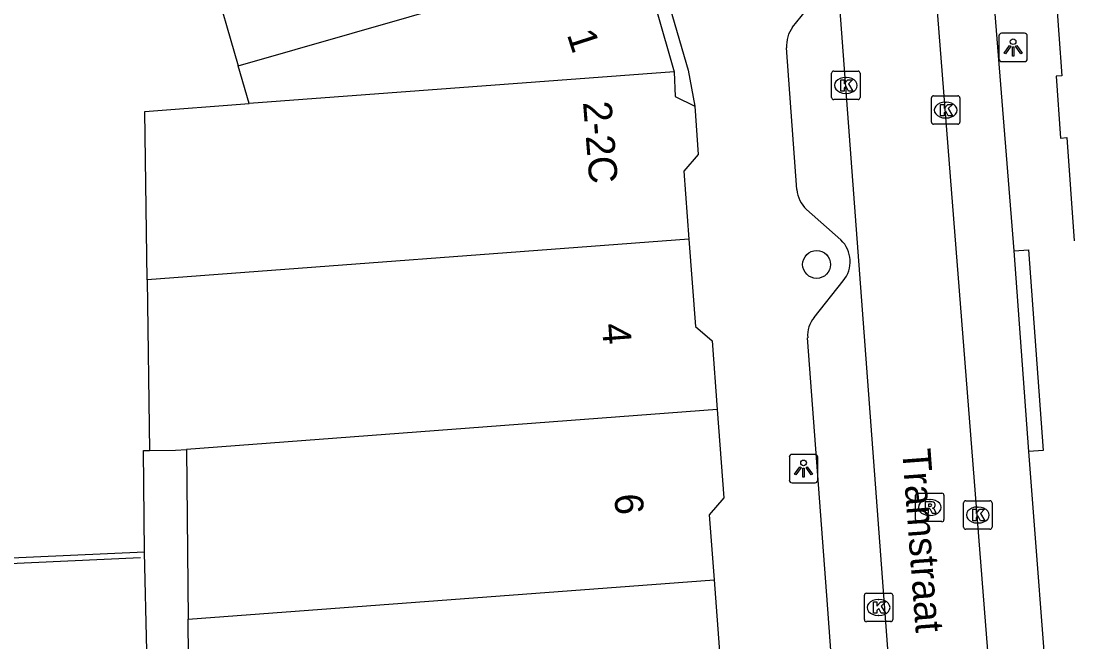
# Model space of a CAD drawing. Extents: x 161087 to 161922, y 382574 to 383873.
# Drawn here: x 161649.31 to 161686.28, y 383552.52 to 383574.33 of the extents above; entities that cross this region are included whole.
import ezdxf

# ---------------------------------------------------------------- set-up
doc = ezdxf.new("R2010")
doc.units = 0
for name, color, linetype in [('IMGEO_Boom', 7, 'Continuous'), ('IMGEO_Groenvoorziening', 7, 'Continuous'), ('IMGEO_Kolk', 7, 'Continuous'), ('IMGEO_Lichtpunt', 7, 'Continuous'), ('IMGEO_Muur', 7, 'Continuous'), ('IMGEO_Openbare_ruimte_label', 7, 'Continuous'), ('IMGEO_Pand', 7, 'Continuous'), ('IMGEO_Pand_nummerreeks', 7, 'Continuous'), ('IMGEO_Pand_overbouw', 7, 'Continuous'), ('IMGEO_Rijbaan_lokaal_open', 7, 'Continuous'), ('IMGEO_Rioolput', 7, 'Continuous'), ('IMGEO_Voetpad_open', 7, 'Continuous')]:
    doc.layers.add(name, color=color, linetype=linetype)

msp = doc.modelspace()

# ---------------------------------------------------------------- linework, layer by layer
at = {"layer": 'IMGEO_Boom'}
msp.add_circle((161677.272, 383565.78), 0.489, dxfattribs=at)
at = {"layer": 'IMGEO_Groenvoorziening'}
msp.add_lwpolyline([(161653.653, 383555.68), (161631.269, 383554.667)], dxfattribs=at)
at = {"layer": 'IMGEO_Kolk'}
for p, q in [((161677.802, 383571.644), (161677.802, 383572.496)), ((161677.877, 383572.57), (161678.729, 383572.57)), ((161678.29, 383572.35), (161678.315, 383572.35)), ((161678.803, 383572.496), (161678.803, 383571.644)), ((161678.313, 383571.79), (161678.288, 383571.79)), ((161681.31, 383570.778), (161681.31, 383571.63)), ((161681.385, 383571.704), (161682.237, 383571.704)), ((161682.311, 383571.63), (161682.311, 383570.778)), ((161678.729, 383571.57), (161677.877, 383571.57)), ((161681.798, 383571.484), (161681.823, 383571.484)), ((161681.821, 383570.924), (161681.796, 383570.924)), ((161682.237, 383570.704), (161681.385, 383570.704)), ((161682.44, 383556.555), (161682.44, 383557.407)), ((161682.515, 383557.481), (161683.367, 383557.481)), ((161682.928, 383557.261), (161682.953, 383557.261)), ((161683.441, 383557.407), (161683.441, 383556.555)), ((161683.367, 383556.481), (161682.515, 383556.481)), ((161682.951, 383556.701), (161682.926, 383556.701)), ((161679.026, 383554.236), (161679.878, 383554.236)), ((161678.951, 383553.31), (161678.951, 383554.162)), ((161679.439, 383554.016), (161679.464, 383554.016)), ((161679.952, 383554.162), (161679.952, 383553.31)), ((161679.462, 383553.456), (161679.437, 383553.456)), ((161679.878, 383553.236), (161679.026, 383553.236))]:
    msp.add_line(p, q, dxfattribs=at)
for points in [[(161677.802, 383571.644), (161677.802, 383572.496)], [(161677.877, 383572.57), (161678.729, 383572.57)], [(161678.803, 383572.496), (161678.803, 383571.644)], [(161678.123, 383572.27), (161678.246, 383572.27), (161678.246, 383572.119), (161678.376, 383572.27), (161678.54, 383572.27), (161678.394, 383572.119), (161678.547, 383571.87), (161678.395, 383571.87), (161678.31, 383572.034), (161678.246, 383571.967), (161678.246, 383571.87), (161678.123, 383571.87), (161678.123, 383572.27)], [(161681.31, 383570.778), (161681.31, 383571.63)], [(161681.385, 383571.704), (161682.237, 383571.704)], [(161682.311, 383571.63), (161682.311, 383570.778)], [(161678.729, 383571.57), (161677.877, 383571.57)], [(161681.631, 383571.404), (161681.754, 383571.404), (161681.754, 383571.253), (161681.884, 383571.404), (161682.048, 383571.404), (161681.902, 383571.253), (161682.055, 383571.004), (161681.903, 383571.004), (161681.818, 383571.168), (161681.754, 383571.101), (161681.754, 383571.004), (161681.631, 383571.004), (161681.631, 383571.404)], [(161682.237, 383570.704), (161681.385, 383570.704)], [(161682.44, 383556.555), (161682.44, 383557.407)], [(161682.515, 383557.481), (161683.367, 383557.481)], [(161682.761, 383557.181), (161682.884, 383557.181), (161682.884, 383557.03), (161683.014, 383557.181), (161683.178, 383557.181), (161683.032, 383557.03), (161683.185, 383556.781), (161683.033, 383556.781), (161682.948, 383556.945), (161682.884, 383556.878), (161682.884, 383556.781), (161682.761, 383556.781), (161682.761, 383557.181)], [(161683.441, 383557.407), (161683.441, 383556.555)], [(161683.367, 383556.481), (161682.515, 383556.481)], [(161679.026, 383554.236), (161679.878, 383554.236)], [(161678.951, 383553.31), (161678.951, 383554.162)], [(161679.272, 383553.936), (161679.395, 383553.936), (161679.395, 383553.785), (161679.525, 383553.936), (161679.689, 383553.936), (161679.543, 383553.785), (161679.696, 383553.536), (161679.544, 383553.536), (161679.459, 383553.7), (161679.395, 383553.633), (161679.395, 383553.536), (161679.272, 383553.536), (161679.272, 383553.936)], [(161679.952, 383554.162), (161679.952, 383553.31)], [(161679.878, 383553.236), (161679.026, 383553.236)]]:
    msp.add_lwpolyline(points, dxfattribs=at)
for centre, start, end in [((161677.879, 383572.494), 91.552, 178.448), ((161677.879, 383572.494), 91.552, 178.448), ((161678.727, 383572.494), 1.552, 88.448), ((161678.727, 383572.494), 1.552, 88.448), ((161677.879, 383571.646), 181.552, 268.448), ((161677.879, 383571.646), 181.552, 268.448), ((161678.727, 383571.646), 271.552, 358.448), ((161678.727, 383571.646), 271.552, 358.448), ((161681.387, 383571.628), 91.552, 178.448), ((161681.387, 383571.628), 91.552, 178.448), ((161682.235, 383571.628), 1.552, 88.448), ((161682.235, 383571.628), 1.552, 88.448), ((161681.387, 383570.78), 181.552, 268.448), ((161681.387, 383570.78), 181.552, 268.448), ((161682.235, 383570.78), 271.552, 358.448), ((161682.235, 383570.78), 271.552, 358.448), ((161682.517, 383557.405), 91.552, 178.448), ((161682.517, 383557.405), 91.552, 178.448), ((161683.365, 383557.405), 1.552, 88.448), ((161683.365, 383557.405), 1.552, 88.448), ((161682.517, 383556.557), 181.552, 268.448), ((161682.517, 383556.557), 181.552, 268.448), ((161683.365, 383556.557), 271.552, 358.448), ((161683.365, 383556.557), 271.552, 358.448), ((161679.028, 383554.16), 91.552, 178.448), ((161679.028, 383554.16), 91.552, 178.448), ((161679.876, 383554.16), 1.552, 88.448), ((161679.876, 383554.16), 1.552, 88.448), ((161679.028, 383553.312), 181.552, 268.448), ((161679.028, 383553.312), 181.552, 268.448), ((161679.876, 383553.312), 271.552, 358.448), ((161679.876, 383553.312), 271.552, 358.448)]:
    msp.add_arc(centre, 0.0765, start, end, dxfattribs=at)
for centre, major_axis, ratio, start_param, end_param in [((161678.289, 383572.07), (-0.387, 0.002), 0.722429, 4.712389, 7.853982), ((161678.314, 383572.07), (-0.39, 0.002), 0.717154, 1.570796, 4.712389), ((161681.797, 383571.204), (-0.387, 0.002), 0.722429, 4.712389, 7.853982), ((161681.822, 383571.204), (-0.39, 0.002), 0.717154, 1.570796, 4.712389), ((161682.927, 383556.981), (-0.387, 0.002), 0.722429, 4.712389, 7.853982), ((161682.952, 383556.981), (-0.39, 0.002), 0.717154, 1.570796, 4.712389), ((161679.438, 383553.736), (-0.387, 0.002), 0.722429, 4.712389, 7.853982), ((161679.463, 383553.736), (-0.39, 0.002), 0.717154, 1.570796, 4.712389)]:
    msp.add_ellipse(centre, major_axis=major_axis, ratio=ratio, start_param=start_param, end_param=end_param, dxfattribs=at)
at = {"layer": 'IMGEO_Lichtpunt'}
for p, q in [((161683.682, 383573.806), (161683.682, 383572.999)), ((161683.682, 383573.806), (161683.682, 383572.999)), ((161684.584, 383573.901), (161683.776, 383573.901)), ((161684.584, 383573.901), (161683.776, 383573.901)), ((161684.678, 383572.999), (161684.678, 383573.806)), ((161684.678, 383572.999), (161684.678, 383573.806)), ((161683.776, 383572.905), (161684.584, 383572.905)), ((161683.776, 383572.905), (161684.584, 383572.905)), ((161676.315, 383559.014), (161676.315, 383558.207)), ((161676.315, 383559.014), (161676.315, 383558.207)), ((161677.217, 383559.109), (161676.409, 383559.109)), ((161677.217, 383559.109), (161676.409, 383559.109)), ((161677.311, 383558.207), (161677.311, 383559.014)), ((161677.311, 383558.207), (161677.311, 383559.014)), ((161676.409, 383558.113), (161677.217, 383558.113)), ((161676.409, 383558.113), (161677.217, 383558.113))]:
    msp.add_line(p, q, dxfattribs=at)
for points in [[(161684.056, 383573.47), (161684.095, 383573.442), (161683.907, 383573.18), (161683.869, 383573.207), (161684.056, 383573.47)], [(161684.158, 383573.422), (161684.205, 383573.422), (161684.205, 383573.1), (161684.158, 383573.1), (161684.158, 383573.422)], [(161684.268, 383573.442), (161684.306, 383573.469), (161684.493, 383573.207), (161684.454, 383573.179), (161684.268, 383573.442)], [(161676.689, 383558.678), (161676.728, 383558.65), (161676.54, 383558.388), (161676.502, 383558.415), (161676.689, 383558.678)], [(161676.901, 383558.65), (161676.939, 383558.677), (161677.126, 383558.415), (161677.087, 383558.387), (161676.901, 383558.65)], [(161676.791, 383558.63), (161676.838, 383558.63), (161676.838, 383558.308), (161676.791, 383558.308), (161676.791, 383558.63)]]:
    msp.add_lwpolyline(points, dxfattribs=at)
for centre in [(161684.181, 383573.604), (161676.814, 383558.812)]:
    msp.add_circle(centre, 0.0994, dxfattribs=at)
for centre, start, end in [((161683.776, 383573.806), 90, 180), ((161683.776, 383573.806), 90, 180), ((161684.584, 383573.806), 0, 90), ((161684.584, 383573.806), 0, 90), ((161683.776, 383572.999), 180, 270), ((161683.776, 383572.999), 180, 270), ((161684.584, 383572.999), 270, 0), ((161684.584, 383572.999), 270, 360), ((161676.409, 383559.014), 90, 180), ((161676.409, 383559.014), 90, 180), ((161677.217, 383559.014), 0, 90), ((161677.217, 383559.014), 0, 90), ((161676.409, 383558.207), 180, 270), ((161676.409, 383558.207), 180, 270), ((161677.217, 383558.207), 270, 0), ((161677.217, 383558.207), 270, 360)]:
    msp.add_arc(centre, 0.0946, start, end, dxfattribs=at)
at = {"layer": 'IMGEO_Muur'}
msp.add_lwpolyline([(161631.279, 383554.469), (161653.508, 383555.491)], dxfattribs=at)
at = {"layer": 'IMGEO_Pand'}
for points in [[(161657.333, 383571.433), (161656.948, 383572.757), (161671.046, 383576.806), (161672.269, 383572.547)], [(161685.685, 383575.32), (161685.893, 383572.409), (161685.693, 383572.394), (161685.849, 383570.218), (161686.069, 383570.234), (161686.33, 383566.605)], [(161672.269, 383572.547), (161657.333, 383571.433)], [(161672.269, 383572.547), (161672.3, 383571.675), (161672.989, 383571.343)], [(161653.747, 383565.244), (161653.667, 383571.158), (161657.333, 383571.433)], [(161672.989, 383571.343), (161673.116, 383569.642), (161672.61, 383569.054), (161672.788, 383566.67)], [(161672.788, 383566.67), (161653.747, 383565.244)], [(161672.788, 383566.67), (161673.018, 383563.597), (161673.598, 383563.097), (161673.778, 383560.681)], [(161653.747, 383565.244), (161653.829, 383559.246)], [(161673.778, 383560.681), (161655.129, 383559.284)], [(161673.778, 383560.681), (161674.01, 383557.58), (161673.502, 383556.989), (161673.673, 383554.699)], [(161653.829, 383559.246), (161654.739, 383559.255), (161655.129, 383559.284)], [(161655.129, 383559.284), (161655.184, 383553.329)], [(161655.184, 383553.329), (161673.673, 383554.699)], [(161673.673, 383554.699), (161673.873, 383552.019), (161674.527, 383551.455), (161674.936, 383545.978), (161674.384, 383545.336), (161674.582, 383542.69)], [(161655.296, 383541.276), (161655.184, 383553.329)]]:
    msp.add_lwpolyline(points, dxfattribs=at)
at = {"layer": 'IMGEO_Pand_overbouw'}
msp.add_lwpolyline([(161671.046, 383576.806), (161670.108, 383580.095), (161655.994, 383576.042), (161656.948, 383572.757)], close=True, dxfattribs=at)
at = {"layer": 'IMGEO_Rijbaan_lokaal_open'}
for points in [[(161680.192, 383592.194), (161681.086, 383580.034), (161685.838, 383519.788)], [(161680.233, 383546.166), (161677.941, 383576.883)]]:
    msp.add_lwpolyline(points, dxfattribs=at)
at = {"layer": 'IMGEO_Rioolput'}
for p, q in [((161680.749, 383556.822), (161680.749, 383557.674)), ((161680.824, 383557.748), (161681.676, 383557.748)), ((161681.237, 383557.528), (161681.262, 383557.528)), ((161681.75, 383557.674), (161681.75, 383556.822)), ((161681.26, 383556.968), (161681.235, 383556.968)), ((161681.676, 383556.748), (161680.824, 383556.748))]:
    msp.add_line(p, q, dxfattribs=at)
for points in [[(161680.749, 383556.822), (161680.749, 383557.674)], [(161680.824, 383557.748), (161681.676, 383557.748)], [(161681.75, 383557.674), (161681.75, 383556.822)], [(161681.338, 383557.446), (161681.086, 383557.448), (161681.086, 383557.048)], [(161681.086, 383557.048), (161681.21, 383557.048), (161681.21, 383557.21), (161681.221, 383557.21)], [(161681.264, 383557.367), (161681.21, 383557.367), (161681.21, 383557.286)], [(161681.21, 383557.286), (161681.262, 383557.286)], [(161681.268, 383557.181), (161681.339, 383557.048), (161681.479, 383557.048), (161681.414, 383557.174)], [(161681.676, 383556.748), (161680.824, 383556.748)]]:
    msp.add_lwpolyline(points, dxfattribs=at)
for centre, radius, start, end in [((161680.826, 383557.672), 0.0765, 91.552, 178.448), ((161680.826, 383557.672), 0.0765, 91.552, 178.448), ((161681.674, 383557.672), 0.0765, 1.552, 88.448), ((161681.674, 383557.672), 0.0765, 1.552, 88.448), ((161681.22, 383557.157), 0.0533, 26.0293, 88.6989), ((161681.246, 383557.475), 0.19, 274.7715, 282.9687), ((161681.27, 383557.271), 0.0964, 77.0061, 93.1865), ((161681.284, 383557.328), 0.0378, 276.6634, 79.6772), ((161681.337, 383557.336), 0.109, 350.3612, 89.416), ((161681.335, 383557.336), 0.112, 277.5842, 350.9817), ((161681.319, 383557.121), 0.108, 29.5134, 73.7905), ((161680.826, 383556.824), 0.0765, 181.552, 268.448), ((161680.826, 383556.824), 0.0765, 181.552, 268.448), ((161681.674, 383556.824), 0.0765, 271.552, 358.448), ((161681.674, 383556.824), 0.0765, 271.552, 358.448)]:
    msp.add_arc(centre, radius, start, end, dxfattribs=at)
for centre, major_axis, ratio, start_param, end_param in [((161681.236, 383557.248), (-0.387, 0.002), 0.722429, 4.712389, 7.853982), ((161681.261, 383557.248), (-0.39, 0.002), 0.717154, 1.570796, 4.712389)]:
    msp.add_ellipse(centre, major_axis=major_axis, ratio=ratio, start_param=start_param, end_param=end_param, dxfattribs=at)
at = {"layer": 'IMGEO_Voetpad_open'}
for points in [[(161665.929, 383595.996), (161672.757, 383572.601), (161672.989, 383571.343)], [(161684.217, 383566.261), (161682.382, 383589.192)], [(161676.427, 383574.119), (161677.489, 383575.441)], [(161676.582, 383568.412), (161676.217, 383573.387)], [(161678.127, 383566.644), (161676.917, 383567.715)], [(161684.217, 383566.261), (161684.715, 383566.297), (161685.232, 383559.248), (161684.734, 383559.212)], [(161684.734, 383559.212), (161684.217, 383566.261)], [(161677.183, 383563.92), (161678.205, 383565.202)], [(161677.997, 383549.178), (161677.638, 383554.155), (161676.959, 383563.209)], [(161653.653, 383555.68), (161653.613, 383559.247), (161653.829, 383559.246)], [(161685.489, 383549.303), (161684.734, 383559.212)], [(161653.797, 383547.893), (161653.732, 383552.208), (161653.653, 383555.68)]]:
    msp.add_lwpolyline(points, dxfattribs=at)
for centre, radius, start, end in [((161677.354, 383573.457), 1.139, 144.4652, 183.52), ((161677.632, 383568.488), 1.053, 184.1212, 227.2196), ((161677.4, 383565.882), 1.053, 319.8261, 46.3663), ((161677.979, 383563.278), 1.022, 141.1317, 183.8943)]:
    msp.add_arc(centre, radius, start, end, dxfattribs=at)

# ---------------------------------------------------------------- texts
at = {"layer": 'IMGEO_Openbare_ruimte_label'}
msp.add_text('Tramstraat', height=1, rotation=274.302, dxfattribs=at).set_placement((161680.277, 383559.275))
at = {"layer": 'IMGEO_Pand_nummerreeks'}
for s, rotation, p in [('1', 287.8402, (161668.489, 383573.86)), ('2-2C', 274.648, (161669.061, 383571.477)), ('4', 274.2741, (161669.723, 383563.685)), ('6', 274.2683, (161670.16, 383557.699))]:
    msp.add_text(s, height=1, rotation=rotation, dxfattribs=at).set_placement(p)

doc.saveas('drawing.dxf')
